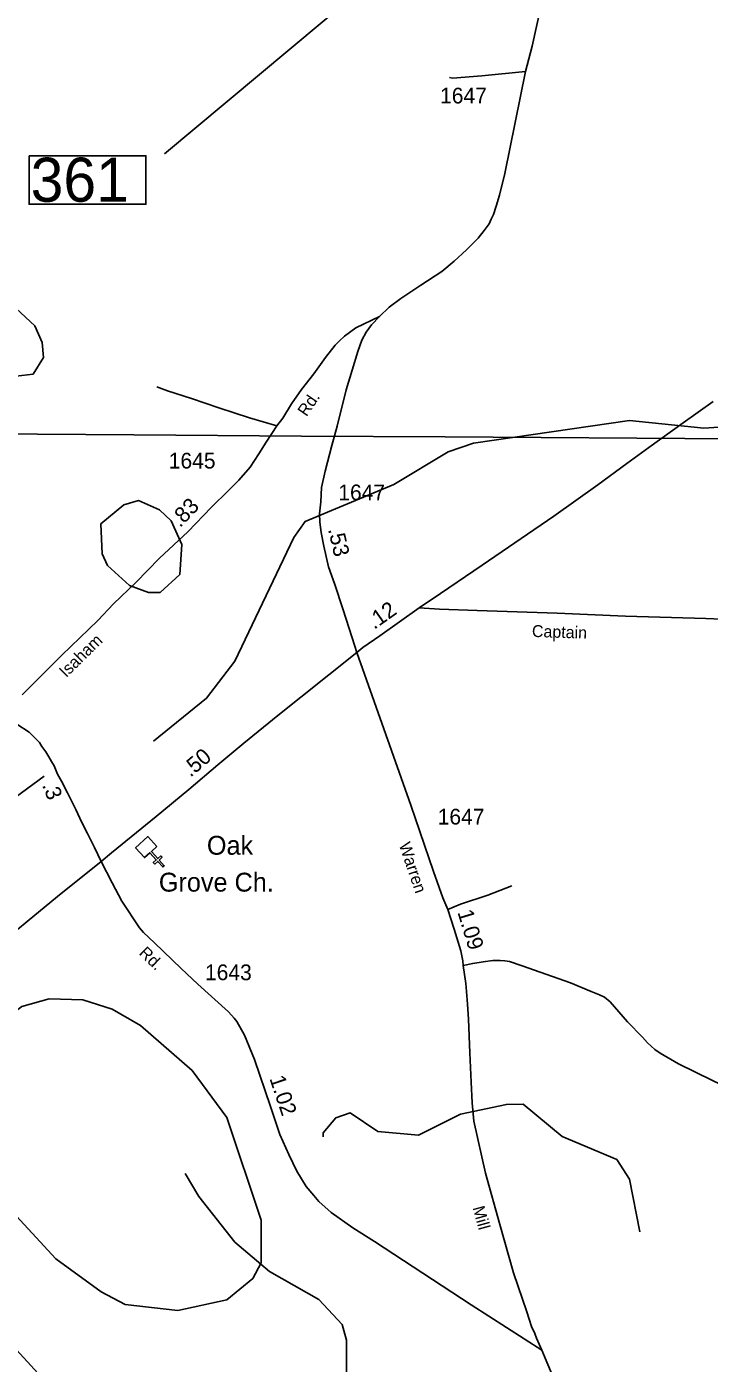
# Model space of a CAD drawing. Extents: x 2093524 to 2270757, y 289120 to 570408.
# Drawn here: x 2177691 to 2183117, y 530559 to 541180 of the extents above; entities that cross this region are included whole.
import ezdxf

# ---------------------------------------------------------------- set-up
doc = ezdxf.new("R2010")
doc.units = 0
for name, color, linetype in [('Exist Cultural Church CELL', 7, 'Continuous'), ('Exist Cultural Church Label', 7, 'Continuous'), ('Exist Hydrographic Creek Single Shore', 7, 'Continuous'), ('Exist Hydrographic Pond Under 1500 Sq Ft', 7, 'Continuous'), ('Exist Road Non-System Type 51', 7, 'Continuous'), ('Exist Road Primary US Attributed', 7, 'Continuous'), ('Exist Road Primary US Mileage Hundredths English Label', 7, 'Continuous'), ('Exist Road Secondary Mileage Hundredths English Label', 7, 'Continuous'), ('Exist Road Secondary Structure Standard Bridge Number Label', 7, 'Continuous'), ('Exist Road Secondary Type 20 Attributed', 7, 'Continuous'), ('Exist Road Secondary Type 41 Attributed', 7, 'Continuous'), ('Exist Road Secondary Type 51 Attributed', 7, 'Continuous'), ('Exist Road Secondary Type 51 Label', 7, 'Continuous'), ('Exist Road Secondary Type 51 Number Label', 7, 'Continuous'), ('Exist Utilities Telephone Line', 7, 'Continuous')]:
    doc.layers.add(name, color=color, linetype=linetype)

msp = doc.modelspace()

# ---------------------------------------------------------------- linework, layer by layer
at = {"layer": 'Exist Cultural Church CELL'}
msp.add_lwpolyline([(2178724, 534665), (2178682, 534626), (2178733, 534570), (2178757, 534591), (2178767, 534580), (2178744, 534558), (2178784, 534513), (2178772, 534503), (2178732, 534547), (2178708, 534526), (2178697, 534538), (2178721, 534559), (2178670, 534616), (2178627, 534577), (2178556, 534656), (2178653, 534744)], close=True, dxfattribs=at)
at = {"layer": 'Exist Hydrographic Creek Single Shore'}
for points in [[(2178698, 535502), (2179120, 535843), (2179344, 536137), (2179813, 537121), (2179904, 537247), (2180610, 537541), (2181042, 537801), (2181242, 537870), (2182482, 538051), (2183073, 537990), (2183598, 538025), (2183997, 538103), (2184231, 538095), (2184440, 537989), (2184733, 537648), (2185051, 537360), (2185151, 537302), (2185335, 537302), (2185609, 537395), (2186059, 537431), (2186732, 537592), (2186921, 537604)], [(2174631, 535785), (2174991, 535496), (2175241, 535353), (2175917, 535241), (2176134, 535168), (2176368, 535035), (2176937, 534571), (2177830, 535224)], [(2182566, 531603), (2182482, 532022), (2182381, 532178), (2181947, 532361), (2181637, 532617), (2181504, 532616), (2181138, 532538), (2180806, 532371), (2180481, 532400), (2180263, 532549), (2180147, 532509), (2180048, 532389), (2180048, 532357)], [(2179344, 531521), (2179059, 531885), (2178950, 532067)], [(2178053, 525650), (2178086, 525682), (2178085, 525875), (2178602, 527236), (2178842, 527543), (2179074, 527738), (2179164, 528022), (2179171, 528320), (2179203, 528437), (2179295, 528564), (2179726, 528916), (2179932, 529282), (2180021, 529792), (2180234, 530450), (2180232, 530742), (2180198, 530868), (2180013, 531065), (2179621, 531289), (2179344, 531521)]]:
    msp.add_lwpolyline(points, dxfattribs=at)
at = {"layer": 'Exist Hydrographic Pond Under 1500 Sq Ft'}
for points in [[(2177517, 538393), (2177741, 538418), (2177823, 538551), (2177814, 538670), (2177756, 538802), (2177571, 538976), (2177372, 539043), (2177254, 539009), (2177163, 538899), (2177164, 538732), (2177257, 538599), (2177517, 538393)], [(2178659, 536684), (2178509, 536740), (2178333, 536898), (2178291, 536990), (2178281, 537230), (2178463, 537380), (2178579, 537414), (2178747, 537342), (2178838, 537252), (2178924, 537066), (2178908, 536827), (2178751, 536683), (2178659, 536684)], [(2179489, 531232), (2179282, 531063), (2178891, 530979), (2178474, 531027), (2178282, 531126), (2177923, 531389), (2177545, 531796), (2177226, 532367), (2177174, 532568), (2177189, 532902), (2177262, 533052), (2177429, 533229), (2177652, 533395), (2177869, 533456), (2178136, 533448), (2178370, 533374), (2178595, 533242), (2179005, 532886), (2179282, 532513), (2179554, 531697), (2179555, 531356), (2179489, 531232)]]:
    msp.add_lwpolyline(points, dxfattribs=at)
at = {"layer": 'Exist Road Non-System Type 51'}
for points in [[(2181053, 540775), (2181075, 540771), (2181309, 540790), (2181657, 540824)], [(2178724, 538317), (2178811, 538286), (2179000, 538226), (2179218, 538152), (2179463, 538073), (2179678, 538007)], [(2181038, 534166), (2181138, 534207), (2181357, 534279), (2181548, 534353)], [(2181161, 533719), (2181237, 533736), (2181319, 533749), (2181395, 533760), (2181455, 533760), (2181493, 533757), (2181530, 533751), (2181629, 533716), (2182013, 533582), (2182179, 533514), (2182244, 533487), (2182284, 533467), (2182328, 533430), (2182466, 533273), (2182585, 533151), (2182625, 533106), (2182685, 533051), (2182727, 533022), (2182873, 532938), (2183143, 532805), (2183727, 532529), (2184314, 532205), (2185272, 531716)], [(2176055, 532763), (2176211, 532641), (2176520, 532392), (2176711, 532242), (2176828, 532148), (2176922, 532075), (2176976, 532025), (2177004, 531989), (2177024, 531962), (2177045, 531922), (2177063, 531874), (2177144, 531633), (2177222, 531424), (2177268, 531266), (2177309, 531151), (2177334, 531081), (2177357, 531023), (2177391, 530946), (2177416, 530902), (2177469, 530820), (2177580, 530698), (2177866, 530385)]]:
    msp.add_lwpolyline(points, dxfattribs=at)
at = {"layer": 'Exist Road Primary US Attributed'}
for points in [[(2180810, 536561), (2180981, 536677), (2181311, 536902), (2181881, 537291), (2182232, 537540), (2182462, 537709), (2182637, 537836), (2182909, 538031), (2183147, 538202)], [(2180316, 536208), (2180363, 536247), (2180497, 536340), (2180810, 536561)], [(2178283, 534547), (2178364, 534616), (2178719, 534903), (2178979, 535118), (2179211, 535315), (2179417, 535487), (2179687, 535707), (2179871, 535851), (2180316, 536208)], [(2175365, 532326), (2175418, 532354), (2175586, 532462), (2175855, 532629), (2175980, 532712), (2176055, 532763), (2176115, 532804), (2176272, 532918), (2176433, 533039), (2176601, 533169), (2176791, 533335), (2177123, 533602), (2177349, 533789), (2177460, 533878), (2177694, 534070), (2177936, 534269), (2178283, 534547)]]:
    msp.add_lwpolyline(points, dxfattribs=at)
at = {"layer": 'Exist Road Secondary Structure Standard Bridge Number Label'}
msp.add_line((2181062, 542072), (2178786, 540170), dxfattribs=at)
msp.add_lwpolyline([(2177709, 540154), (2178638, 540154), (2178638, 539769), (2177709, 539769)], close=True, dxfattribs=at)
at = {"layer": 'Exist Road Secondary Type 20 Attributed'}
msp.add_lwpolyline([(2177654, 535870), (2177971, 536185), (2178256, 536462), (2178381, 536595), (2178559, 536763), (2178747, 536957), (2178971, 537167), (2179159, 537361), (2179294, 537493), (2179377, 537576), (2179468, 537681), (2179535, 537786), (2179594, 537878), (2179678, 538007), (2179726, 538068), (2179796, 538182), (2179875, 538297), (2179972, 538422), (2180066, 538551), (2180143, 538648), (2180177, 538684), (2180217, 538722), (2180308, 538787), (2180495, 538876)], dxfattribs=at)
at = {"layer": 'Exist Road Secondary Type 41 Attributed'}
msp.add_lwpolyline([(2180810, 536561), (2180972, 536551), (2181273, 536542), (2181909, 536519), (2182451, 536497), (2183090, 536476), (2184091, 536434)], dxfattribs=at)
at = {"layer": 'Exist Road Secondary Type 51 Attributed'}
for points in [[(2181779, 541337), (2181709, 541024), (2181657, 540824), (2181491, 540012), (2181449, 539841), (2181422, 539753), (2181401, 539687), (2181383, 539651), (2181368, 539613), (2181328, 539560), (2181281, 539500), (2181186, 539407), (2181089, 539316), (2180991, 539235), (2180823, 539127), (2180664, 539019), (2180572, 538950), (2180495, 538876)], [(2180495, 538876), (2180432, 538811), (2180389, 538752), (2180355, 538688), (2180324, 538600), (2180278, 538451), (2180231, 538293), (2180158, 538006), (2180116, 537852), (2180064, 537649), (2180035, 537519), (2180029, 537405), (2180018, 537309), (2180021, 537243), (2180032, 537161), (2180053, 537053), (2180090, 536889), (2180140, 536748), (2180204, 536555), (2180277, 536324), (2180316, 536208)], [(2180316, 536208), (2180745, 534993), (2180925, 534467), (2180999, 534257), (2181038, 534166), (2181090, 534009), (2181142, 533837), (2181158, 533757), (2181161, 533719), (2181182, 533578), (2181187, 533514), (2181195, 533412), (2181203, 533294), (2181214, 533026), (2181223, 532794), (2181231, 532628), (2181246, 532482), (2181339, 532070), (2181451, 531661), (2181561, 531278), (2181667, 530967), (2181704, 530852), (2181731, 530796), (2181743, 530758), (2181786, 530662)], [(2177514, 535702), (2177710, 535574), (2177791, 535491), (2177811, 535461), (2177843, 535418), (2177866, 535378), (2177888, 535340), (2177909, 535307), (2177935, 535241), (2177968, 535185), (2178015, 535092), (2178080, 534960), (2178130, 534855), (2178175, 534768), (2178230, 534658), (2178283, 534547)], [(2178283, 534547), (2178369, 534378), (2178448, 534232), (2178587, 534018), (2178620, 533983), (2178706, 533899), (2178918, 533697), (2179052, 533571), (2179295, 533352), (2179339, 533301), (2179362, 533274), (2179422, 533167), (2179502, 532974), (2179628, 532599), (2179703, 532378), (2179775, 532217), (2179838, 532085), (2179911, 531964), (2179974, 531893), (2180013, 531845), (2180110, 531756), (2180284, 531636), (2180456, 531526), (2181224, 531023), (2181786, 530662)], [(2181786, 530662), (2181930, 530321), (2182060, 530077), (2182350, 529534), (2182571, 529126), (2182771, 528752), (2182904, 528508), (2183021, 528268)]]:
    msp.add_lwpolyline(points, dxfattribs=at)
at = {"layer": 'Exist Utilities Telephone Line'}
msp.add_lwpolyline([(2199856, 513075), (2199729, 513524), (2199588, 513987), (2199445, 514450), (2191441, 518679), (2189102, 532029), (2186737, 536842), (2186257, 537831), (2186227, 537890), (2186207, 537891), (2184732, 537893), (2183304, 537906), (2181018, 537922), (2179875, 537925), (2178542, 537937), (2177777, 537943), (2177246, 537949)], dxfattribs=at)

# ---------------------------------------------------------------- texts
at = {"layer": 'Exist Cultural Church Label'}
for s, p in [('Oak', (2179123, 534600)), ('Grove Ch.', (2178741, 534307))]:
    msp.add_text(s, height=150, dxfattribs=at).set_placement(p)
at = {"layer": 'Exist Road Primary US Mileage Hundredths English Label'}
for s, rotation, p in [('.12', 35.226, (2180453, 536386)), ('.50', 40.2589, (2178992, 535211))]:
    msp.add_text(s, height=125, rotation=rotation, dxfattribs=at).set_placement(p)
at = {"layer": 'Exist Road Secondary Mileage Hundredths English Label'}
for s, rotation, p in [('.83', 45.9124, (2178909, 537194)), ('.53', 282.9649, (2180086, 537186)), ('.3', 291.9769, (2177811, 535153)), ('1.09', 286.8515, (2181114, 534144)), ('1.02', 288.5907, (2179619, 532823))]:
    msp.add_text(s, height=125, rotation=rotation, dxfattribs=at).set_placement(p)
at = {"layer": 'Exist Road Secondary Structure Standard Bridge Number Label'}
msp.add_text('361', height=350, dxfattribs=at).set_placement((2177722, 539789))
at = {"layer": 'Exist Road Secondary Type 51 Label'}
for s, rotation, p in [('Rd.', 55.5292, (2179915, 538076)), ('Captain', 358.1111, (2181706, 536331)), ('Isaham', 44.3769, (2178004, 536003)), ('Warren', 288.8211, (2180648, 534680)), ('Rd.', 315.8295, (2178577, 533812)), ('Mill', 285.3342, (2181235, 531795))]:
    msp.add_text(s, height=95, rotation=rotation, dxfattribs=at).set_placement(p)
at = {"layer": 'Exist Road Secondary Type 51 Number Label'}
for s, p in [('1647', (2180977, 540570)), ('1645', (2178820, 537669)), ('1647', (2180168, 537417)), ('1647', (2180958, 534840)), ('1643', (2179108, 533603))]:
    msp.add_text(s, height=125, dxfattribs=at).set_placement(p)

doc.saveas('drawing.dxf')
